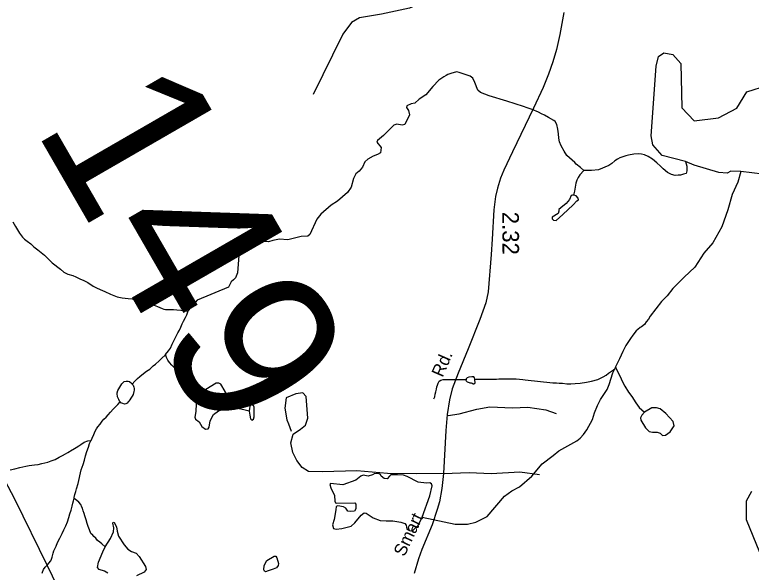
# Model space of a CAD drawing. Extents: x 2056842 to 2160602, y 826753 to 1016856.
# Drawn here: x 2069461 to 2075019, y 1008029 to 1012236 of the extents above; entities that cross this region are included whole.
import ezdxf

# ---------------------------------------------------------------- set-up
doc = ezdxf.new("R2010")
doc.units = 0
for name, color, linetype in [('Exist Hydrographic Creek Single Shore', 7, 'Continuous'), ('Exist Hydrographic Misc Water Feature', 7, 'Continuous'), ('Exist Road Non-System Type 51', 7, 'Continuous'), ('Exist Road Primary NC Attributed', 7, 'Continuous'), ('Exist Road Secondary Mileage Hundredths English Label', 7, 'Continuous'), ('Exist Road Secondary Structure Standard Bridge Number Label', 7, 'Continuous'), ('Exist Road Secondary Type 51 Attributed', 7, 'Continuous'), ('Exist Road Secondary Type 51 Label', 7, 'Continuous')]:
    doc.layers.add(name, color=color, linetype=linetype)

msp = doc.modelspace()

# ---------------------------------------------------------------- linework, layer by layer
at = {"layer": 'Exist Hydrographic Creek Single Shore'}
for points in [[(2074588.8, 1011099.6), (2074521.8, 1011128.7), (2074346, 1011173), (2074275.2, 1011254), (2074263.8, 1011322.5), (2074300.5, 1011848.8), (2074319.5, 1011919.7), (2074358.7, 1011947.5), (2074428.2, 1011936.1), (2074487.6, 1011867.8), (2074495.2, 1011532.6), (2074587.5, 1011435.1), (2074771.8, 1011458.3), (2074909.7, 1011530), (2074984.3, 1011655.3), (2075303.4, 1011756)], [(2075188.1, 1011022), (2074939.5, 1011052.3), (2074864.9, 1011054.8), (2074837.1, 1011039.7), (2074775.2, 1011044.7), (2074588.8, 1011099.6)], [(2075183, 1007931.8), (2074984, 1008425.1), (2074984, 1008568.1), (2075022, 1008641.5)]]:
    msp.add_lwpolyline(points, dxfattribs=at)
at = {"layer": 'Exist Hydrographic Misc Water Feature'}
msp.add_line((2073993.4, 1009578.6), (2073989.2, 1009564.6), dxfattribs=at)
for points in [[(2073756.5, 1011059.9), (2073731.3, 1011081.9), (2073698.3, 1011107.7), (2073686.4, 1011119.7), (2073628.2, 1011173.5), (2073606.2, 1011207.5), (2073584.1, 1011247.4), (2073572, 1011277.3), (2073565.8, 1011305.3), (2073563.6, 1011337.4), (2073559.7, 1011373.4), (2073551.5, 1011407.3), (2073539.1, 1011429.8), (2073529.3, 1011437.1), (2073489.1, 1011461), (2073459, 1011478.9), (2073435, 1011488.6), (2073412.8, 1011500.5), (2073364.7, 1011520.1), (2073328.6, 1011533.8), (2073300.3, 1011543.7), (2073174.3, 1011582.8), (2073041.4, 1011624.2), (2072976.2, 1011649.3), (2072956.2, 1011666.8), (2072932.4, 1011725.8), (2072918.6, 1011758.4), (2072898.5, 1011772.2), (2072815.8, 1011801), (2072794.5, 1011804.8), (2072752, 1011792.6), (2072730, 1011784.5), (2072715.9, 1011776.5), (2072700.1, 1011766.5), (2072660.1, 1011742.4), (2072616.4, 1011693.2), (2072562.5, 1011631.7), (2072512.4, 1011599.1), (2072481.1, 1011567.7), (2072452.2, 1011562.7), (2072419.6, 1011547.7), (2072417.1, 1011536.4), (2072433.4, 1011514.3), (2072440.9, 1011481.7), (2072404.6, 1011406.4), (2072385.8, 1011401.4), (2072343.2, 1011410.2), (2072321.8, 1011401.4), (2072242.9, 1011323.6), (2072197.7, 1011286), (2072194, 1011274.7), (2072226.6, 1011234.6), (2072220.3, 1011194.4), (2072199, 1011180.6)], [(2072199, 1011180.6), (2072166.4, 1011169.4), (2072125, 1011145.5), (2072103.7, 1011126.7), (2072084.9, 1011086.6), (2072059.8, 1011056.5), (2072034.8, 1011036.4), (2072018.5, 1011001.3), (2071999.7, 1010933.5), (2071972.1, 1010894.7), (2071896.9, 1010829.4), (2071848.9, 1010800.1), (2071771.1, 1010729.8), (2071741.8, 1010693.5), (2071687.9, 1010578.1), (2071671.6, 1010564.3), (2071621.5, 1010562.8), (2071522.4, 1010536.4), (2071459.7, 1010542.7), (2071408.4, 1010532.7), (2071375.8, 1010521.4), (2071315.6, 1010527.6), (2071291.8, 1010526.4), (2071285.5, 1010520.1), (2071279.2, 1010503.8), (2071271.7, 1010488.8), (2071224.1, 1010461.2), (2071177.7, 1010444.9), (2071161.4, 1010433.6), (2071152.6, 1010418.5), (2071142.6, 1010288.1), (2071127.5, 1010251.7), (2071112.5, 1010235.4), (2071093.7, 1010220.3), (2071073.6, 1010180.2), (2070836.7, 1010081.1), (2070797.2, 1010034.9), (2070783.1, 1010018.8), (2070775.3, 1010008.8), (2070769.3, 1009998.8)], [(2074521.8, 1011128.7), (2074532.4, 1011094.4), (2074533.2, 1011079.4), (2074533.2, 1011057.9), (2074526.7, 1011038.3), (2074508.6, 1011032.3), (2074484.7, 1011026.2), (2074466.8, 1011024.2), (2074444.7, 1011022.1), (2074416.6, 1011030), (2074386.6, 1011045.9), (2074354.4, 1011073.8), (2074334.6, 1011093.8), (2074306.5, 1011119.6), (2074274.3, 1011145.6), (2074240.2, 1011165.4), (2074214.2, 1011179.3), (2074190.2, 1011183.3), (2074168.1, 1011187.2), (2074132.2, 1011183.1), (2074092.2, 1011176.9), (2074072.3, 1011171), (2074028.2, 1011156.7), (2074008.3, 1011146.7), (2073990.5, 1011132.6), (2073966.3, 1011112.5), (2073944.5, 1011098.5), (2073865.3, 1011066.7), (2073812.2, 1011061.7)], [(2073812.2, 1011061.7), (2073756.5, 1011059.9), (2073724.5, 1011027.9), (2073712.8, 1011007.8), (2073702.8, 1010987.8), (2073694.8, 1010963.7), (2073691.1, 1010935.7), (2073685, 1010905.7), (2073677.2, 1010873.7)], [(2074939.5, 1011052.3), (2074916.8, 1010971.3), (2074873.8, 1010880.3), (2074840.9, 1010763.9), (2074797.9, 1010636.1), (2074728.4, 1010515.9), (2074660.1, 1010437.5), (2074591.8, 1010331.4), (2074513.4, 1010256.8), (2074426.7, 1010170.8), (2074383.7, 1010115.1), (2074340.7, 1010070.8), (2074256, 1009961.5), (2074244.1, 1009939.4), (2074226.1, 1009917.3), (2074212.3, 1009899.3), (2074190.2, 1009881.3), (2074180.4, 1009875.2), (2074162.3, 1009861.1), (2074150.4, 1009851.2), (2074124.6, 1009817), (2074108.6, 1009793), (2074072.7, 1009738.9), (2074048.9, 1009694.8), (2074025.1, 1009638.7), (2074001.1, 1009594.6), (2073993.4, 1009578.6)], [(2073677.2, 1010873.7), (2073669.3, 1010875.2), (2073660.5, 1010871.4), (2073646.6, 1010842.3), (2073621.3, 1010810.7), (2073580.8, 1010779), (2073566.9, 1010766.4), (2073566.9, 1010753.7), (2073561.9, 1010736), (2073517.6, 1010709.5), (2073516.3, 1010696.8), (2073527.7, 1010685.4), (2073546.7, 1010684.2), (2073596, 1010729.7), (2073674.4, 1010800.5), (2073703.5, 1010830.9), (2073714.8, 1010839.8), (2073712.3, 1010851.2), (2073698.4, 1010868.9), (2073677.2, 1010873.7)], [(2069448, 1010674.3), (2069468.1, 1010638.4), (2069482, 1010612.4), (2069495.9, 1010588.4), (2069520.1, 1010558.5), (2069536.1, 1010542.5), (2069556.2, 1010526.5), (2069582.3, 1010506.6), (2069606.3, 1010484.6), (2069634.4, 1010462.6), (2069686.4, 1010420.7), (2069744.5, 1010364.8), (2069806.6, 1010315), (2069832.6, 1010293), (2069862.6, 1010277.2), (2069898.7, 1010267.2), (2069922.9, 1010259.2), (2069952.8, 1010243.3), (2069982.7, 1010229.4), (2070012.7, 1010215.3), (2070052.9, 1010187.4), (2070078.9, 1010175.5), (2070104.9, 1010163.6), (2070140.8, 1010147.6), (2070184.9, 1010127.7), (2070235, 1010107.8), (2070271, 1010099.9), (2070317, 1010093.9), (2070347.1, 1010092), (2070385, 1010088), (2070412.9, 1010082.2), (2070445.1, 1010072.2), (2070477.1, 1010060.2), (2070513.2, 1010044.3), (2070539, 1010034.4), (2070573.1, 1010018.4), (2070585.2, 1010014.5), (2070599.1, 1010012.4), (2070629.1, 1010012.5), (2070659.2, 1010010.6), (2070683.2, 1010008.6), (2070713.3, 1010006.7), (2070743.3, 1010000.7), (2070769.3, 1009998.8)], [(2070599.7, 1009672.5), (2070621.7, 1009700.4), (2070635.8, 1009720.4), (2070649.6, 1009750.6), (2070661.7, 1009774.6), (2070675.6, 1009804.6), (2070691.6, 1009834.7), (2070703.5, 1009856.7), (2070713.5, 1009878.6), (2070723.4, 1009902.6), (2070735.5, 1009924.8), (2070749.2, 1009950.7), (2070759.3, 1009970.7), (2070767.3, 1009992.8), (2070769.3, 1009998.8)], [(2070348.3, 1009447.9), (2070368.2, 1009470.1), (2070388.1, 1009490.1), (2070404.1, 1009506.1), (2070432.2, 1009528.1), (2070456, 1009546.1), (2070480, 1009562.2), (2070506, 1009586.3), (2070523.9, 1009600.3), (2070552, 1009624.4), (2070571.9, 1009644.4), (2070595.8, 1009666.4), (2070599.7, 1009672.5)], [(2070825.3, 1009365.9), (2070766.2, 1009464.7), (2070748.2, 1009488.7), (2070726.1, 1009514.7), (2070708.2, 1009534.7), (2070688.1, 1009550.6), (2070666, 1009572.5), (2070646.1, 1009590.5), (2070627.8, 1009610.4), (2070615.9, 1009628.5), (2070605.9, 1009648.5), (2070599.7, 1009672.5)], [(2073993.4, 1009578.6), (2073997.2, 1009572.6), (2074003.2, 1009558.7), (2074029.4, 1009506.7), (2074043.6, 1009470.8), (2074063.7, 1009432.9), (2074092, 1009389), (2074118, 1009355), (2074148.2, 1009307.1), (2074174.2, 1009271.2), (2074214.3, 1009235.8)], [(2072536, 1008444), (2072784.4, 1008392.5), (2072878.3, 1008392.6), (2072941.1, 1008407.6), (2073025.1, 1008450.2), (2073156.8, 1008602), (2073211.9, 1008642.2), (2073269.6, 1008673.5), (2073362.3, 1008755), (2073441.3, 1008846.6), (2073523.2, 1008911), (2073567.3, 1008945.2), (2073703, 1009021.7), (2073727, 1009039.8), (2073752.8, 1009067.8), (2073778.7, 1009104), (2073820.5, 1009182.1), (2073836.5, 1009232.1), (2073858.2, 1009286.1), (2073882, 1009332.3), (2073931.8, 1009408.4), (2073947.6, 1009444.4), (2073973.5, 1009534.6), (2073989.2, 1009564.6)], [(2072932.2, 1009486.8), (2072946.4, 1009486.8), (2072970.3, 1009484.8), (2072984.3, 1009484.9), (2073096.2, 1009487.1), (2073114.3, 1009489.1), (2073134.2, 1009489.1), (2073152.2, 1009487.2), (2073170.3, 1009487.2), (2073192.2, 1009487.3), (2073214.4, 1009487.2), (2073244.3, 1009487.3), (2073294.1, 1009483.1), (2073314, 1009481.1), (2073521.7, 1009459), (2073549.6, 1009457.2), (2073569.7, 1009455.2), (2073593.7, 1009455.4), (2073627.5, 1009451.5), (2073657.7, 1009451.5), (2073689.7, 1009453.7), (2073727.6, 1009455.8), (2073775.6, 1009463.9), (2073813.7, 1009472), (2073861.5, 1009484.2), (2073901.5, 1009504.3), (2073923.4, 1009516.4), (2073941.5, 1009530.5), (2073979.2, 1009556.6), (2073989.2, 1009564.6)], [(2070256.5, 1009313.8), (2070252.6, 1009319.8), (2070246.4, 1009331.8), (2070240.5, 1009341.8), (2070236.4, 1009353.8), (2070236.4, 1009357.7), (2070234.3, 1009373.8), (2070234.3, 1009383.7), (2070238.2, 1009399.7), (2070246.2, 1009413.8), (2070268.2, 1009451.8), (2070278.2, 1009461.9), (2070288.1, 1009467.8), (2070302.2, 1009471.9), (2070316.2, 1009471.9), (2070328, 1009467.9), (2070344.2, 1009454), (2070348.3, 1009447.9)], [(2072622.6, 1009338.2), (2072630.6, 1009352.3), (2072634.5, 1009372.3), (2072638.4, 1009390.2), (2072642.5, 1009410.2), (2072646.4, 1009428.2), (2072650.3, 1009440.3), (2072656.2, 1009456.2), (2072664.2, 1009470.3), (2072676.3, 1009478.3), (2072694.3, 1009482.4), (2072724.3, 1009482.5), (2072748.3, 1009482.5), (2072772.3, 1009482.5), (2072794.2, 1009484.5), (2072810.2, 1009484.5), (2072826.2, 1009484.6), (2072846.3, 1009482.6), (2072868.2, 1009482.7)], [(2072868.2, 1009482.7), (2072866.2, 1009476.6), (2072876.2, 1009466.7), (2072890.2, 1009460.6), (2072894.3, 1009458.7), (2072904.3, 1009458.7), (2072912.3, 1009454.7), (2072920.3, 1009450.7), (2072926.3, 1009450.7), (2072934.3, 1009458.8), (2072932.2, 1009480.8), (2072932.2, 1009486.8)], [(2072932.2, 1009486.8), (2072930.2, 1009496.8), (2072924.2, 1009502.8), (2072910.1, 1009502.8), (2072888.3, 1009500.7), (2072874.2, 1009494.7), (2072868.2, 1009488.6), (2072868.2, 1009482.7)], [(2070348.3, 1009447.9), (2070354.3, 1009439.9), (2070360.2, 1009426), (2070362.3, 1009415.9), (2070362.5, 1009403.9), (2070360.4, 1009391.9), (2070354.3, 1009370), (2070348.3, 1009358), (2070336.5, 1009342), (2070328.5, 1009329.9), (2070322.5, 1009319.9), (2070316.6, 1009313.9), (2070308.6, 1009305.9), (2070300.6, 1009299.9), (2070290.5, 1009297.8), (2070276.6, 1009301.8), (2070262.4, 1009307.8), (2070256.5, 1009313.8)], [(2071107.5, 1009273.1), (2071098.7, 1009290.6), (2071049.8, 1009392.2), (2071017.2, 1009448.7), (2071000.9, 1009456.2), (2070980.9, 1009455), (2070901.9, 1009407.3), (2070825.3, 1009365.9)], [(2070825.3, 1009365.9), (2070821.7, 1009349.6), (2070830.4, 1009299.4), (2070826.7, 1009243), (2070819.2, 1009199.1), (2070825.4, 1009184), (2070853, 1009162.7), (2070871.8, 1009128.8), (2070900.6, 1009108.8), (2070920.7, 1009110), (2070928.2, 1009123.8), (2070937, 1009172.7), (2070962.1, 1009219.1), (2070999.7, 1009246.7), (2071064.9, 1009266.8), (2071107.5, 1009273.1)], [(2070037.1, 1009023.4), (2070045.1, 1009041.4), (2070057, 1009067.5), (2070068.9, 1009093.4), (2070078.9, 1009111.4), (2070088.7, 1009127.4), (2070106.8, 1009147.5), (2070120.7, 1009169.6), (2070134.7, 1009183.6), (2070150.7, 1009199.6), (2070166.7, 1009217.7), (2070182.7, 1009235.7), (2070204.6, 1009259.7), (2070218.5, 1009273.7), (2070238.4, 1009293.8), (2070256.5, 1009313.8)], [(2071230.3, 1009245.5), (2071234.1, 1009215.4), (2071240.4, 1009185.3), (2071249.1, 1009176.5), (2071261.7, 1009182.8), (2071266.7, 1009202.8), (2071267.9, 1009274.3), (2071262.9, 1009288.1), (2071247.9, 1009293.1), (2071237.9, 1009288.1), (2071231.6, 1009268.1), (2071230.3, 1009245.5)], [(2071230.3, 1009245.5), (2071190.2, 1009254.3), (2071107.5, 1009273.1)], [(2074214.3, 1009235.8), (2074192.8, 1009213.1), (2074183.9, 1009195.3), (2074186.5, 1009176.4), (2074221.9, 1009118.2), (2074249.7, 1009090.3), (2074272.4, 1009085.3), (2074309.1, 1009086.5), (2074330.6, 1009077.7), (2074349.6, 1009060), (2074371.1, 1009062.5), (2074406.5, 1009087.8), (2074436.8, 1009134.6), (2074429.2, 1009167.5), (2074373.6, 1009225.7), (2074331.9, 1009262.4), (2074302.8, 1009270), (2074268.7, 1009268.7), (2074214.3, 1009235.8)], [(2069427.5, 1008802.2), (2069461.5, 1008808.3), (2069499.4, 1008818.3), (2069523.4, 1008824.4), (2069545.4, 1008830.4), (2069569.4, 1008834.5), (2069609.3, 1008838.6), (2069637.2, 1008842.6), (2069665.3, 1008848.8), (2069687.3, 1008854.7), (2069711.2, 1008860.8), (2069737.3, 1008868.9), (2069765.2, 1008880.9), (2069795.3, 1008897), (2069821.4, 1008911), (2069843.1, 1008923), (2069861.1, 1008933), (2069895.2, 1008953.1), (2069899.1, 1008955.2), (2069925.1, 1008971.2), (2069945.2, 1008983.2), (2069959.2, 1008993.2), (2069985, 1009009.3), (2070013.1, 1009019.4), (2070037.1, 1009023.4)], [(2069909.7, 1008587.1), (2069909.7, 1008593.2), (2069915.7, 1008615.1), (2069921.8, 1008637.2), (2069927.6, 1008659.2), (2069939.7, 1008699.2), (2069963.5, 1008801.2), (2069977.4, 1008841.3), (2069987.2, 1008875.3), (2069995.2, 1008907.3), (2070005.1, 1008941.2), (2070017.2, 1008973.3), (2070025, 1008999.4), (2070035, 1009019.4), (2070037.1, 1009023.4)], [(2072536, 1008444), (2072592.6, 1008605), (2072611.4, 1008680.3), (2072605.2, 1008696.6), (2072593.9, 1008702.9), (2072568.8, 1008700.4), (2072504.9, 1008709.1), (2072422.1, 1008750.5), (2072394.6, 1008761.8), (2072348.2, 1008763.1), (2072299.3, 1008763.1), (2072289.3, 1008753), (2072270.5, 1008734.2), (2072249.1, 1008735.5), (2072225.3, 1008754.3), (2072221.6, 1008766.8), (2072210.3, 1008771.8), (2072178.9, 1008773.1), (2072160.1, 1008764.3), (2072127.5, 1008754.3), (2072089.9, 1008761.8), (2072072.4, 1008753), (2072036, 1008724.2), (2071937, 1008687.8), (2071843, 1008697.8), (2071838, 1008690.3), (2071845.5, 1008666.5), (2071873.1, 1008608.8), (2071875.6, 1008564.9), (2071880.6, 1008552.3), (2071889.4, 1008549.8), (2072028.5, 1008553.6), (2072036, 1008542.3), (2072034.8, 1008508.4), (2072024.8, 1008489.6), (2071995.9, 1008488.4), (2071975.9, 1008490.9), (2071960.8, 1008512.2), (2071942, 1008522.2), (2071898.1, 1008531), (2071885.6, 1008524.7), (2071884.3, 1008500.9), (2071871.8, 1008425.7), (2071859.3, 1008386.8), (2071865.5, 1008359.2), (2071885.6, 1008352.9), (2071928.2, 1008359.2), (2071999.7, 1008375.5), (2072027.3, 1008401.8), (2072074.9, 1008460.8), (2072097.5, 1008478.3), (2072112.5, 1008475.8), (2072165.2, 1008439.5), (2072219.1, 1008419.4), (2072264.2, 1008415.6), (2072314.3, 1008416.9), (2072375.8, 1008405.6), (2072404.6, 1008396.8), (2072414.6, 1008383), (2072420.9, 1008352.9), (2072446, 1008340.4), (2072467.3, 1008345.4), (2072504.9, 1008381.8), (2072536, 1008444)], [(2069667, 1008020.7), (2069670.9, 1008030.6), (2069678.8, 1008048.7), (2069690.7, 1008066.7), (2069710.8, 1008086.7), (2069718.8, 1008096.7), (2069732.6, 1008114.8), (2069738.7, 1008126.8), (2069742.6, 1008142.9), (2069750.6, 1008172.8), (2069756.6, 1008190.9), (2069772.6, 1008226.8), (2069784.5, 1008252.9), (2069800.4, 1008284.9), (2069820.3, 1008321), (2069832.2, 1008349), (2069846.2, 1008379), (2069858.1, 1008409), (2069870.2, 1008443.1), (2069878, 1008469.1), (2069886, 1008497.1), (2069893.9, 1008527), (2069899.9, 1008549.1), (2069904, 1008567.1), (2069909.7, 1008587.1)], [(2070143.4, 1008220.7), (2070118.5, 1008243.5), (2070104.5, 1008255.4), (2070086.5, 1008269.5), (2070072.3, 1008285.4), (2070058.4, 1008299.4), (2070050.4, 1008309.4), (2070036.3, 1008321.4), (2070024.4, 1008349.4), (2070016.4, 1008373.4), (2070008.2, 1008397.3), (2070000.2, 1008425.2), (2069990.1, 1008455.3), (2069984, 1008473.3), (2069978, 1008493.2), (2069972.1, 1008511.2), (2069968, 1008521.2), (2069960, 1008541.2), (2069944, 1008557.2), (2069917.7, 1008579.1), (2069909.7, 1008587.1)], [(2070143.4, 1008220.7), (2070183.5, 1008284.7), (2070206, 1008333.6), (2070209.8, 1008364.9), (2070201, 1008400.1), (2070204.8, 1008407.6), (2070212.3, 1008403.8), (2070228.6, 1008371.2), (2070233.6, 1008339.9), (2070244.9, 1008301), (2070286.3, 1008235.8), (2070313.8, 1008201.9), (2070342.7, 1008185.6), (2070377.8, 1008173), (2070400.3, 1008146.7), (2070448, 1008071.4), (2070451.7, 1008048.9), (2070437.9, 1008028.8), (2070380.3, 1008002.4)], [(2070163.4, 1008022.5), (2070139.6, 1008036.3), (2070099.5, 1008048.9), (2070086.9, 1008063.9), (2070092, 1008104), (2070127.1, 1008183.1), (2070143.4, 1008220.7)], [(2071412, 1008052.5), (2071374.5, 1008039), (2071352.2, 1008031), (2071345, 1008036.6), (2071340.2, 1008047.7), (2071343.4, 1008079.6), (2071363.4, 1008117.9), (2071419.2, 1008150.6), (2071431.9, 1008149), (2071439.9, 1008138.7), (2071451, 1008095.6), (2071448.7, 1008078.8), (2071435.9, 1008062.9), (2071412, 1008052.5)]]:
    msp.add_lwpolyline(points, dxfattribs=at)
at = {"layer": 'Exist Road Non-System Type 51'}
for points in [[(2073056, 1012521.6), (2072962.8, 1012469), (2072824.4, 1012412.3), (2072734.3, 1012379.9), (2072580, 1012351.5), (2072502.9, 1012314.1), (2072438.8, 1012286.3), (2072229, 1012240.9), (2072062.3, 1012211.3), (2072002.7, 1012176.7), (2071935.8, 1012090.5), (2071858.7, 1011931.5), (2071713, 1011633.6)], [(2072697.1, 1008774), (2072491, 1008771.9), (2072273.2, 1008774.2), (2072041.9, 1008794.6), (2071784.3, 1008785.5), (2071677.7, 1008790.1), (2071630, 1008819.6), (2071589.2, 1008871.8), (2071559.7, 1008933.1), (2071543.8, 1009005.7), (2071562, 1009071.6), (2071616.4, 1009107.9), (2071655, 1009139.7), (2071673.1, 1009191.9), (2071659.5, 1009355.4), (2071634.6, 1009382.6), (2071582.4, 1009375.8), (2071509.8, 1009344), (2071498.5, 1009266.8), (2071514.4, 1009178.3), (2071525.7, 1009148.8), (2071546.1, 1009094.3)], [(2072732.8, 1009212.7), (2072814.2, 1009224.8), (2072948.1, 1009258.9), (2073045.6, 1009277), (2073218, 1009270.2), (2073333.7, 1009274.8), (2073469.8, 1009254.3), (2073546.9, 1009227.1)], [(2072697.1, 1008774), (2072890.2, 1008781), (2073055.8, 1008774.2), (2073273.6, 1008785.5), (2073421, 1008767.4)]]:
    msp.add_lwpolyline(points, dxfattribs=at)
at = {"layer": 'Exist Road Primary NC Attributed'}
msp.add_lwpolyline([(2069858.5, 1007764.4), (2069708.2, 1008078.3), (2069464.9, 1008574.9), (2069219.4, 1009036.3)], dxfattribs=at)
at = {"layer": 'Exist Road Secondary Type 51 Attributed'}
msp.add_lwpolyline([(2073603.3, 1012252.1), (2073574, 1012086), (2073549.9, 1011973), (2073522.6, 1011879.8), (2073489.9, 1011786.7), (2073448.8, 1011685.8), (2073375.6, 1011531.7), (2073217, 1011200.2), (2073151.5, 1011062.1), (2073126.8, 1011003), (2073103.7, 1010927.2), (2073088.3, 1010863.7), (2073076.7, 1010764.1), (2073062.6, 1010541.8), (2073056.5, 1010426.2), (2073033.4, 1010145.5), (2073016.1, 1010062), (2072971.1, 1009936.1), (2072882.2, 1009715.8), (2072806.1, 1009530.8), (2072762.1, 1009413.3), (2072742.2, 1009330.4), (2072723.9, 1009218.7), (2072714.6, 1009098.5), (2072697.1, 1008774), (2072683.2, 1008659.8), (2072665.8, 1008559.6), (2072649.8, 1008503.1), (2072610.6, 1008387.5), (2072533.9, 1008200.6), (2072506.9, 1008130.6), (2072474.8, 1008020.3)], dxfattribs=at)

# ---------------------------------------------------------------- texts
at = {"layer": 'Exist Road Secondary Mileage Hundredths English Label'}
msp.add_text('2.32', height=125, rotation=270.2918, dxfattribs=at).set_placement((2073140.2, 1010749))
at = {"layer": 'Exist Road Secondary Structure Standard Bridge Number Label'}
msp.add_text('149', height=1230.31, rotation=300, dxfattribs=at).set_placement((2069601.8, 1011388.7))
at = {"layer": 'Exist Road Secondary Type 51 Label'}
for s, rotation, p in [('Rd.', 66.609, (2072689.6, 1009494.5)), ('Smart', 64.684, (2072401.1, 1008140.9))]:
    msp.add_text(s, height=95, rotation=rotation, dxfattribs=at).set_placement(p)

doc.saveas('drawing.dxf')
